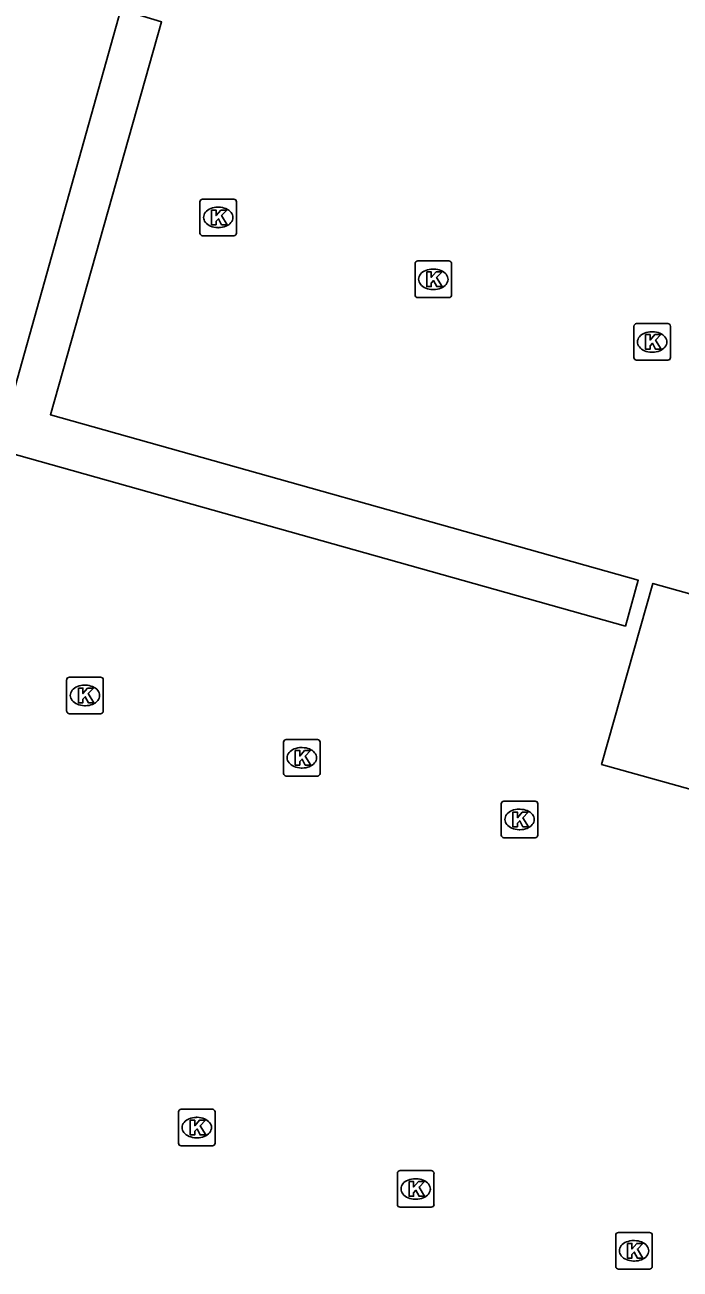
# Model space of a CAD drawing. Extents: x 162812 to 163818, y 381639 to 382470.
# Drawn here: x 163066.36 to 163084.27, y 382101.18 to 382135.2 of the extents above; entities that cross this region are included whole.
import ezdxf

# ---------------------------------------------------------------- set-up
doc = ezdxf.new("R2010")
doc.units = 0
for name, color, linetype in [('IMGEO_Kolk', 7, 'Continuous'), ('IMGEO_Parkeervlak_open', 7, 'Continuous'), ('IMGEO_Rijbaan_lokaal_open', 7, 'Continuous'), ('IMGEO_Voetpad_open', 7, 'Continuous')]:
    doc.layers.add(name, color=color, linetype=linetype)

msp = doc.modelspace()

# ---------------------------------------------------------------- linework, layer by layer
at = {"layer": 'IMGEO_Kolk'}
for p, q in [((163071.143, 382129.514), (163071.143, 382130.366)), ((163071.218, 382130.44), (163072.07, 382130.44)), ((163072.144, 382130.366), (163072.144, 382129.514)), ((163071.631, 382130.22), (163071.656, 382130.22)), ((163072.07, 382129.44), (163071.218, 382129.44)), ((163071.654, 382129.66), (163071.629, 382129.66)), ((163077.022, 382127.823), (163077.022, 382128.675)), ((163077.097, 382128.749), (163077.949, 382128.749)), ((163078.023, 382128.675), (163078.023, 382127.823)), ((163077.51, 382128.529), (163077.535, 382128.529)), ((163077.949, 382127.749), (163077.097, 382127.749)), ((163077.533, 382127.969), (163077.508, 382127.969)), ((163083.004, 382126.11), (163083.004, 382126.962)), ((163083.079, 382127.036), (163083.931, 382127.036)), ((163084.005, 382126.962), (163084.005, 382126.11)), ((163083.492, 382126.816), (163083.517, 382126.816)), ((163083.931, 382126.036), (163083.079, 382126.036)), ((163083.515, 382126.256), (163083.49, 382126.256)), ((163067.501, 382116.444), (163067.501, 382117.296)), ((163067.576, 382117.37), (163068.428, 382117.37)), ((163067.989, 382117.15), (163068.014, 382117.15)), ((163068.502, 382117.296), (163068.502, 382116.444)), ((163068.012, 382116.59), (163067.987, 382116.59)), ((163068.428, 382116.37), (163067.576, 382116.37)), ((163073.428, 382114.739), (163073.428, 382115.591)), ((163073.503, 382115.665), (163074.355, 382115.665)), ((163073.916, 382115.445), (163073.941, 382115.445)), ((163074.429, 382115.591), (163074.429, 382114.739)), ((163073.939, 382114.885), (163073.914, 382114.885)), ((163074.355, 382114.665), (163073.503, 382114.665)), ((163079.379, 382113.053), (163079.379, 382113.905)), ((163079.454, 382113.979), (163080.306, 382113.979)), ((163079.867, 382113.759), (163079.892, 382113.759)), ((163080.38, 382113.905), (163080.38, 382113.053)), ((163079.89, 382113.199), (163079.865, 382113.199)), ((163080.306, 382112.979), (163079.454, 382112.979)), ((163070.632, 382105.555), (163071.484, 382105.555)), ((163070.557, 382104.629), (163070.557, 382105.481)), ((163071.045, 382105.335), (163071.07, 382105.335)), ((163071.558, 382105.481), (163071.558, 382104.629)), ((163071.484, 382104.555), (163070.632, 382104.555)), ((163071.068, 382104.775), (163071.043, 382104.775)), ((163076.615, 382103.877), (163077.467, 382103.877)), ((163076.54, 382102.951), (163076.54, 382103.803)), ((163077.028, 382103.657), (163077.053, 382103.657)), ((163077.541, 382103.803), (163077.541, 382102.951)), ((163077.467, 382102.877), (163076.615, 382102.877)), ((163077.051, 382103.097), (163077.026, 382103.097)), ((163082.582, 382102.185), (163083.434, 382102.185)), ((163082.507, 382101.259), (163082.507, 382102.111)), ((163082.995, 382101.965), (163083.02, 382101.965)), ((163083.508, 382102.111), (163083.508, 382101.259)), ((163083.434, 382101.185), (163082.582, 382101.185)), ((163083.018, 382101.405), (163082.993, 382101.405))]:
    msp.add_line(p, q, dxfattribs=at)
for points in [[(163071.143, 382129.514), (163071.143, 382130.366)], [(163071.218, 382130.44), (163072.07, 382130.44)], [(163072.144, 382130.366), (163072.144, 382129.514)], [(163071.464, 382130.14), (163071.587, 382130.14), (163071.587, 382129.989), (163071.717, 382130.14), (163071.881, 382130.14), (163071.735, 382129.989), (163071.888, 382129.74), (163071.736, 382129.74), (163071.651, 382129.904), (163071.587, 382129.837), (163071.587, 382129.74), (163071.464, 382129.74), (163071.464, 382130.14)], [(163072.07, 382129.44), (163071.218, 382129.44)], [(163077.022, 382127.823), (163077.022, 382128.675)], [(163077.097, 382128.749), (163077.949, 382128.749)], [(163078.023, 382128.675), (163078.023, 382127.823)], [(163077.343, 382128.449), (163077.466, 382128.449), (163077.466, 382128.298), (163077.596, 382128.449), (163077.76, 382128.449), (163077.614, 382128.298), (163077.767, 382128.049), (163077.615, 382128.049), (163077.53, 382128.213), (163077.466, 382128.146), (163077.466, 382128.049), (163077.343, 382128.049), (163077.343, 382128.449)], [(163077.949, 382127.749), (163077.097, 382127.749)], [(163083.004, 382126.11), (163083.004, 382126.962)], [(163083.079, 382127.036), (163083.931, 382127.036)], [(163084.005, 382126.962), (163084.005, 382126.11)], [(163083.325, 382126.736), (163083.448, 382126.736), (163083.448, 382126.585), (163083.578, 382126.736), (163083.742, 382126.736), (163083.596, 382126.585), (163083.749, 382126.336), (163083.597, 382126.336), (163083.512, 382126.5), (163083.448, 382126.433), (163083.448, 382126.336), (163083.325, 382126.336), (163083.325, 382126.736)], [(163083.931, 382126.036), (163083.079, 382126.036)], [(163067.501, 382116.444), (163067.501, 382117.296)], [(163067.576, 382117.37), (163068.428, 382117.37)], [(163068.502, 382117.296), (163068.502, 382116.444)], [(163067.822, 382117.07), (163067.945, 382117.07), (163067.945, 382116.919), (163068.075, 382117.07), (163068.239, 382117.07), (163068.093, 382116.919), (163068.246, 382116.67), (163068.094, 382116.67), (163068.009, 382116.834), (163067.945, 382116.767), (163067.945, 382116.67), (163067.822, 382116.67), (163067.822, 382117.07)], [(163068.428, 382116.37), (163067.576, 382116.37)], [(163073.428, 382114.739), (163073.428, 382115.591)], [(163073.503, 382115.665), (163074.355, 382115.665)], [(163074.429, 382115.591), (163074.429, 382114.739)], [(163073.749, 382115.365), (163073.872, 382115.365), (163073.872, 382115.214), (163074.002, 382115.365), (163074.166, 382115.365), (163074.02, 382115.214), (163074.173, 382114.965), (163074.021, 382114.965), (163073.936, 382115.129), (163073.872, 382115.062), (163073.872, 382114.965), (163073.749, 382114.965), (163073.749, 382115.365)], [(163074.355, 382114.665), (163073.503, 382114.665)], [(163079.379, 382113.053), (163079.379, 382113.905)], [(163079.454, 382113.979), (163080.306, 382113.979)], [(163080.38, 382113.905), (163080.38, 382113.053)], [(163079.7, 382113.679), (163079.823, 382113.679), (163079.823, 382113.528), (163079.953, 382113.679), (163080.117, 382113.679), (163079.971, 382113.528), (163080.124, 382113.279), (163079.972, 382113.279), (163079.887, 382113.443), (163079.823, 382113.376), (163079.823, 382113.279), (163079.7, 382113.279), (163079.7, 382113.679)], [(163080.306, 382112.979), (163079.454, 382112.979)], [(163070.632, 382105.555), (163071.484, 382105.555)], [(163070.557, 382104.629), (163070.557, 382105.481)], [(163070.878, 382105.255), (163071.001, 382105.255), (163071.001, 382105.104), (163071.131, 382105.255), (163071.295, 382105.255), (163071.149, 382105.104), (163071.302, 382104.855), (163071.15, 382104.855), (163071.065, 382105.019), (163071.001, 382104.952), (163071.001, 382104.855), (163070.878, 382104.855), (163070.878, 382105.255)], [(163071.558, 382105.481), (163071.558, 382104.629)], [(163071.484, 382104.555), (163070.632, 382104.555)], [(163076.615, 382103.877), (163077.467, 382103.877)], [(163076.54, 382102.951), (163076.54, 382103.803)], [(163076.861, 382103.577), (163076.984, 382103.577), (163076.984, 382103.426), (163077.114, 382103.577), (163077.278, 382103.577), (163077.132, 382103.426), (163077.285, 382103.177), (163077.133, 382103.177), (163077.048, 382103.341), (163076.984, 382103.274), (163076.984, 382103.177), (163076.861, 382103.177), (163076.861, 382103.577)], [(163077.541, 382103.803), (163077.541, 382102.951)], [(163077.467, 382102.877), (163076.615, 382102.877)], [(163082.582, 382102.185), (163083.434, 382102.185)], [(163082.507, 382101.259), (163082.507, 382102.111)], [(163082.828, 382101.885), (163082.951, 382101.885), (163082.951, 382101.734), (163083.081, 382101.885), (163083.245, 382101.885), (163083.099, 382101.734), (163083.252, 382101.485), (163083.1, 382101.485), (163083.015, 382101.649), (163082.951, 382101.582), (163082.951, 382101.485), (163082.828, 382101.485), (163082.828, 382101.885)], [(163083.508, 382102.111), (163083.508, 382101.259)], [(163083.434, 382101.185), (163082.582, 382101.185)]]:
    msp.add_lwpolyline(points, dxfattribs=at)
for centre, start, end in [((163071.22, 382130.364), 91.552, 178.448), ((163071.22, 382130.364), 91.552, 178.448), ((163072.068, 382130.364), 1.552, 88.448), ((163072.068, 382130.364), 1.552, 88.448), ((163071.22, 382129.516), 181.552, 268.448), ((163071.22, 382129.516), 181.552, 268.448), ((163072.068, 382129.516), 271.552, 358.448), ((163072.068, 382129.516), 271.552, 358.448), ((163077.099, 382128.673), 91.552, 178.448), ((163077.099, 382128.673), 91.552, 178.448), ((163077.947, 382128.673), 1.552, 88.448), ((163077.947, 382128.673), 1.552, 88.448), ((163077.099, 382127.825), 181.552, 268.448), ((163077.099, 382127.825), 181.552, 268.448), ((163077.947, 382127.825), 271.552, 358.448), ((163077.947, 382127.825), 271.552, 358.448), ((163083.081, 382126.96), 91.552, 178.448), ((163083.081, 382126.96), 91.552, 178.448), ((163083.929, 382126.96), 1.552, 88.448), ((163083.929, 382126.96), 1.552, 88.448), ((163083.081, 382126.112), 181.552, 268.448), ((163083.081, 382126.112), 181.552, 268.448), ((163083.929, 382126.112), 271.552, 358.448), ((163083.929, 382126.112), 271.552, 358.448), ((163067.578, 382117.294), 91.552, 178.448), ((163067.578, 382117.294), 91.552, 178.448), ((163068.426, 382117.294), 1.552, 88.448), ((163068.426, 382117.294), 1.552, 88.448), ((163067.578, 382116.446), 181.552, 268.448), ((163067.578, 382116.446), 181.552, 268.448), ((163068.426, 382116.446), 271.552, 358.448), ((163068.426, 382116.446), 271.552, 358.448), ((163073.505, 382115.589), 91.552, 178.448), ((163073.505, 382115.589), 91.552, 178.448), ((163074.353, 382115.589), 1.552, 88.448), ((163074.353, 382115.589), 1.552, 88.448), ((163073.505, 382114.741), 181.552, 268.448), ((163073.505, 382114.741), 181.552, 268.448), ((163074.353, 382114.741), 271.552, 358.448), ((163074.353, 382114.741), 271.552, 358.448), ((163079.456, 382113.903), 91.552, 178.448), ((163079.456, 382113.903), 91.552, 178.448), ((163080.304, 382113.903), 1.552, 88.448), ((163080.304, 382113.903), 1.552, 88.448), ((163079.456, 382113.055), 181.552, 268.448), ((163079.456, 382113.055), 181.552, 268.448), ((163080.304, 382113.055), 271.552, 358.448), ((163080.304, 382113.055), 271.552, 358.448), ((163070.634, 382105.479), 91.552, 178.448), ((163070.634, 382105.479), 91.552, 178.448), ((163071.482, 382105.479), 1.552, 88.448), ((163071.482, 382105.479), 1.552, 88.448), ((163070.634, 382104.631), 181.552, 268.448), ((163070.634, 382104.631), 181.552, 268.448), ((163071.482, 382104.631), 271.552, 358.448), ((163071.482, 382104.631), 271.552, 358.448), ((163076.617, 382103.801), 91.552, 178.448), ((163076.617, 382103.801), 91.552, 178.448), ((163077.465, 382103.801), 1.552, 88.448), ((163077.465, 382103.801), 1.552, 88.448), ((163076.617, 382102.953), 181.552, 268.448), ((163076.617, 382102.953), 181.552, 268.448), ((163077.465, 382102.953), 271.552, 358.448), ((163077.465, 382102.953), 271.552, 358.448), ((163082.584, 382102.109), 91.552, 178.448), ((163082.584, 382102.109), 91.552, 178.448), ((163083.432, 382102.109), 1.552, 88.448), ((163083.432, 382102.109), 1.552, 88.448), ((163082.584, 382101.261), 181.552, 268.448), ((163082.584, 382101.261), 181.552, 268.448), ((163083.432, 382101.261), 271.552, 358.448), ((163083.432, 382101.261), 271.552, 358.448)]:
    msp.add_arc(centre, 0.0765, start, end, dxfattribs=at)
for centre, major_axis, ratio, start_param, end_param in [((163071.63, 382129.94), (-0.387, 0.002), 0.722429, 4.712389, 7.853982), ((163071.655, 382129.94), (-0.39, 0.002), 0.717154, 1.570796, 4.712389), ((163077.509, 382128.249), (-0.387, 0.002), 0.722429, 4.712389, 7.853982), ((163077.534, 382128.249), (-0.39, 0.002), 0.717154, 1.570796, 4.712389), ((163083.491, 382126.536), (-0.387, 0.002), 0.722429, 4.712389, 7.853982), ((163083.516, 382126.536), (-0.39, 0.002), 0.717154, 1.570796, 4.712389), ((163067.988, 382116.87), (-0.387, 0.002), 0.722429, 4.712389, 7.853982), ((163068.013, 382116.87), (-0.39, 0.002), 0.717154, 1.570796, 4.712389), ((163073.915, 382115.165), (-0.387, 0.002), 0.722429, 4.712389, 7.853982), ((163073.94, 382115.165), (-0.39, 0.002), 0.717154, 1.570796, 4.712389), ((163079.866, 382113.479), (-0.387, 0.002), 0.722429, 4.712389, 7.853982), ((163079.891, 382113.479), (-0.39, 0.002), 0.717154, 1.570796, 4.712389), ((163071.044, 382105.055), (-0.387, 0.002), 0.722429, 4.712389, 7.853982), ((163071.069, 382105.055), (-0.39, 0.002), 0.717154, 1.570796, 4.712389), ((163077.027, 382103.377), (-0.387, 0.002), 0.722429, 4.712389, 7.853982), ((163077.052, 382103.377), (-0.39, 0.002), 0.717154, 1.570796, 4.712389), ((163082.994, 382101.685), (-0.387, 0.002), 0.722429, 4.712389, 7.853982), ((163083.019, 382101.685), (-0.39, 0.002), 0.717154, 1.570796, 4.712389)]:
    msp.add_ellipse(centre, major_axis=major_axis, ratio=ratio, start_param=start_param, end_param=end_param, dxfattribs=at)
at = {"layer": 'IMGEO_Parkeervlak_open'}
msp.add_lwpolyline([(163065.602, 382123.594), (163082.771, 382118.765), (163083.126, 382120.021), (163067.058, 382124.545), (163070.095, 382135.286), (163068.983, 382135.625)], dxfattribs=at)
at = {"layer": 'IMGEO_Rijbaan_lokaal_open'}
msp.add_lwpolyline([(163065.602, 382123.594), (163068.983, 382135.625)], dxfattribs=at)
at = {"layer": 'IMGEO_Voetpad_open'}
msp.add_lwpolyline([(163090.027, 382112.772), (163091.402, 382117.729), (163083.524, 382119.934), (163082.122, 382114.984), (163090.027, 382112.772)], dxfattribs=at)

doc.saveas('drawing.dxf')
